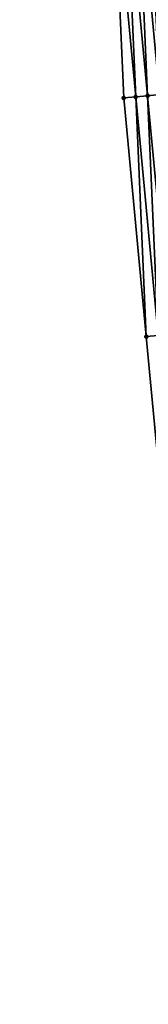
# Model space of a CAD drawing. Header units: feet. Extents: x 2010743 to 2022806, y 818705 to 837694.
# Tile 471 of 531: x 2011318 to 2011328, y 835412 to 835494. Entities that reach past the tile are written whole.
import ezdxf

# ---------------------------------------------------------------- set-up
doc = ezdxf.new("R2010")
doc.units = ezdxf.units.FT
doc.header["$MEASUREMENT"] = 0
doc.layers.add('I-77-MM17-21_NB-Surface-Border', color=7, linetype='Continuous')
doc.layers.add('I-77-MM17-21_NB-Surface-TIN', color=7, linetype='Continuous')
doc.layers.add('Road Shots', color=141, linetype='Continuous', lineweight=100)

msp = doc.modelspace()

# ---------------------------------------------------------------- linework, layer by layer
at = {"layer": 'I-77-MM17-21_NB-Surface-Border', "color": 3, "linetype": 'Continuous', "lineweight": -3}
msp.add_polyline3d([(2011339.235, 835348.65, 318.143), (2011337.381, 835368.501, 318.484), (2011335.427, 835388.403, 318.841), (2011333.316, 835408.291, 319.193), (2011331.931, 835428.243, 319.57), (2011330.123, 835448.042, 319.916), (2011328.245, 835467.95, 320.271), (2011326.367, 835487.859, 320.609), (2011325.484, 835507.861, 320.99), (2011322.774, 835527.609, 321.322), (2011321.069, 835547.535, 321.698), (2011319.572, 835567.481, 322.053), (2011317.687, 835587.389, 322.41)], dxfattribs=at)
at = {"layer": 'I-77-MM17-21_NB-Surface-TIN', "color": 128, "linetype": 'Continuous', "lineweight": -3}
for points in [[(2011327.362, 835487.952, 320.648), (2011326.48, 835507.954, 321.026), (2011325.484, 835507.861, 320.99)], [(2011328.358, 835488.045, 320.681), (2011327.475, 835508.047, 321.064), (2011326.48, 835507.954, 321.026)], [(2011327.362, 835487.952, 320.648), (2011328.358, 835488.045, 320.681), (2011326.48, 835507.954, 321.026)], [(2011329.353, 835488.139, 320.717), (2011328.471, 835508.141, 321.086), (2011327.475, 835508.047, 321.064)], [(2011328.358, 835488.045, 320.681), (2011329.353, 835488.139, 320.717), (2011327.475, 835508.047, 321.064)], [(2011327.362, 835487.952, 320.648), (2011325.484, 835507.861, 320.99), (2011326.367, 835487.859, 320.609)], [(2011328.245, 835467.95, 320.271), (2011327.362, 835487.952, 320.648), (2011326.367, 835487.859, 320.609)], [(2011329.24, 835468.043, 320.307), (2011328.358, 835488.045, 320.681), (2011327.362, 835487.952, 320.648)], [(2011329.24, 835468.043, 320.307), (2011327.362, 835487.952, 320.648), (2011328.245, 835467.95, 320.271)], [(2011330.236, 835468.137, 320.341), (2011329.353, 835488.139, 320.717), (2011328.358, 835488.045, 320.681)], [(2011329.24, 835468.043, 320.307), (2011330.236, 835468.137, 320.341), (2011328.358, 835488.045, 320.681)], [(2011330.123, 835448.042, 319.916), (2011329.24, 835468.043, 320.307), (2011328.245, 835467.95, 320.271)]]:
    msp.add_3dface(points, dxfattribs=at)
at = {"layer": 'Road Shots', "lineweight": 100}
for p in [(2011326.367, 835487.859, 320.609), (2011327.362, 835487.952, 320.648), (2011328.358, 835488.045, 320.681), (2011328.245, 835467.95, 320.271)]:
    msp.add_point(p, dxfattribs=at)

doc.saveas('drawing.dxf')
